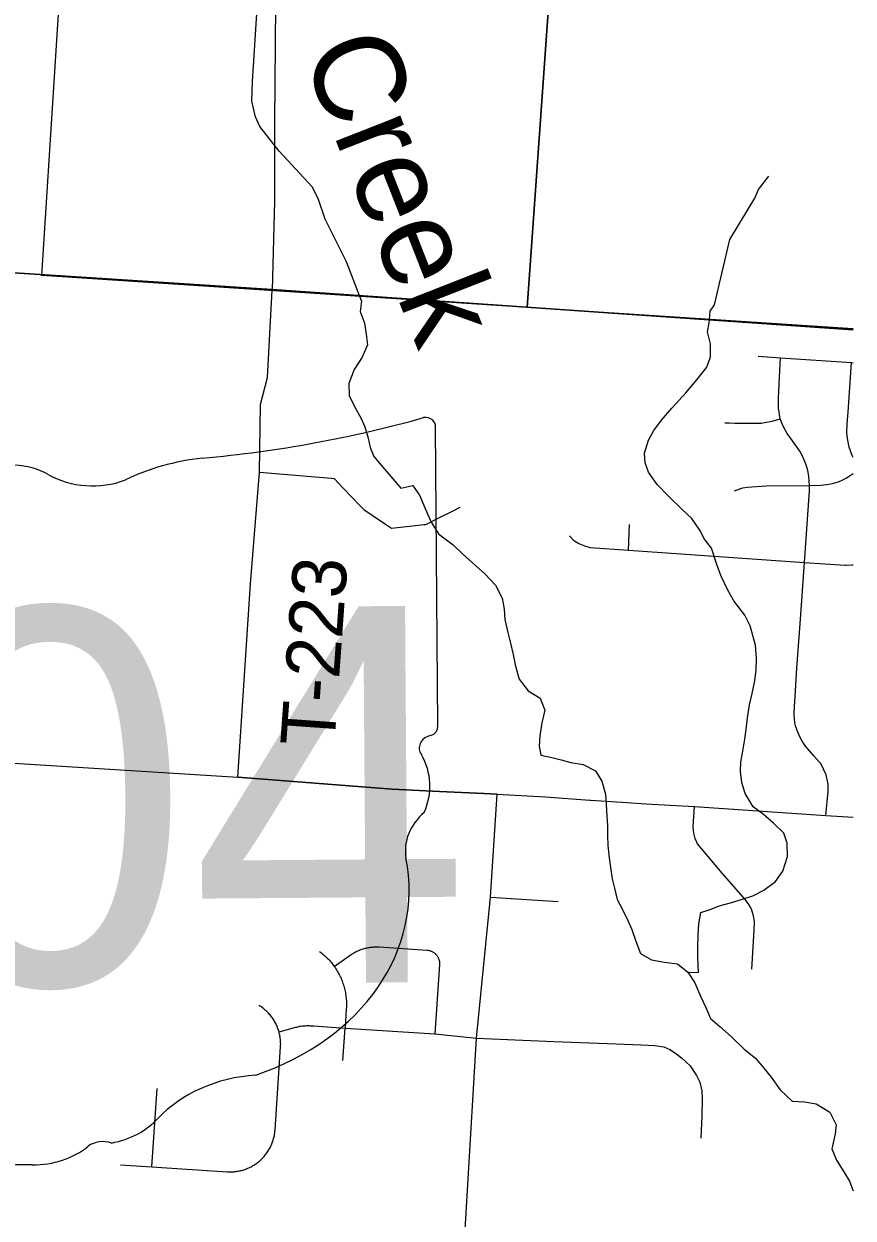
# Model space of a CAD drawing. Extents: x 114604 to 551442, y 316898 to 567001.
# Drawn here: x 280246 to 284848, y 372892 to 379519 of the extents above; entities that cross this region are included whole.
import ezdxf

# ---------------------------------------------------------------- set-up
doc = ezdxf.new("R2010")
doc.units = 0
for name, color, linetype in [('_CIVIL_CONSTRUCTION', 7, 'Continuous'), ('GE_P_Alignment_1000_Cardinal_Points', 7, 'Continuous'), ('GE_P_Alignment_500_Bearings', 7, 'Continuous'), ('GE_P_Alignment_500_Curve_Data', 7, 'Continuous'), ('GE_P_Alignment_500_Distances', 7, 'Continuous'), ('PM_P_Cells', 7, 'Continuous'), ('PM_P_Crosswalk', 7, 'Continuous'), ('PM_P_Stop_Line', 7, 'Continuous'), ('RS_Raster1', 7, 'Continuous'), ('SN_P_Signs', 7, 'Continuous')]:
    doc.layers.add(name, color=color, linetype=linetype)

msp = doc.modelspace()

# ---------------------------------------------------------------- linework, layer by layer
at = {"layer": '_CIVIL_CONSTRUCTION'}
msp.add_line((283391.7, 375211.9), (283591.9, 375198.8), dxfattribs=at)
for points in [[(278524.9, 375522.2), (278593.9, 375518.3), (278790.9, 375505.2), (279035.6, 375489), (279516.7, 375460.6), (279952, 375431.6), (281433.6, 375339.6)], [(281433.6, 375339.6), (282290.4, 375273.1), (282552.3, 375258.7), (282798, 375248.1), (282873, 375244.2)], [(282873, 375244.2), (283141.4, 375230.3), (283386.4, 375212.2), (283391.7, 375211.9)], [(283591.9, 375198.8), (283697.2, 375191.9), (283967, 375176.4), (284696.4, 375127), (284847.9, 375117.6)]]:
    msp.add_lwpolyline(points, dxfattribs=at)
at = {"layer": 'GE_P_Alignment_1000_Cardinal_Points'}
for p, q in [((283600.4, 376599.4), (283607.2, 376740.1)), ((282834.6, 374673.2), (283211.5, 374649.2)), ((282016.3, 373767.5), (282028.2, 373947.1)), ((280956.9, 373177.1), (280985.7, 373611.2))]:
    msp.add_line(p, q, dxfattribs=at)
for points in [[(281433.6, 375339.6), (281504.1, 376411.9), (281553.3, 377030.5), (281559.9, 377407.6), (281598.4, 377556.2), (281623, 378042)], [(284320.5, 377675.2), (284445.1, 377666.5), (284838.4, 377638.9), (284847.9, 377638.4)], [(284578.3, 376530.2), (284605.5, 376927.7), (284605, 376957), (284602.2, 377009), (284596.4, 377040.9), (284587.7, 377072.1), (284569.1, 377117), (284551.7, 377148.6), (284530.6, 377178.8), (284501.4, 377217.3), (284482.2, 377245.5), (284464.7, 377275.4), (284454.4, 377299.2), (284443.8, 377326.5), (284439.7, 377351.8), (284436.6, 377366.2), (284433.8, 377383.9), (284433.1, 377406.4), (284433.4, 377436.4), (284435.8, 377483.8), (284445.1, 377666.5)], [(284847.9, 377113.5), (284841.8, 377124.5), (284825.6, 377170.4), (284816, 377218), (284813.8, 377250.3), (284815.1, 377298.9), (284819.6, 377363.9), (284838.4, 377638.9)], [(284135.4, 377304.6), (284159.7, 377304.1), (284191, 377302.7), (284232.9, 377302.8), (284278.9, 377302.3), (284315.8, 377302.6), (284339.3, 377304), (284356.4, 377306.6), (284398.7, 377315.1), (284443.8, 377326.5)], [(281553.3, 377030.5), (281597.5, 377026.8), (281951.5, 376997.1), (281967.7, 376995.7), (282017.8, 376943.2), (282109.9, 376846.9), (282132.4, 376823.4), (282179.3, 376792.4), (282253.4, 376743.4), (282286.9, 376721.3), (282335.3, 376726.5), (282467.7, 376740.7), (282477.3, 376741.8), (282548.2, 376777), (282627.7, 376816.6), (282667.6, 376836.5)], [(284605, 376957), (284668.1, 376959.7), (284701.2, 376962.5), (284733.8, 376968.6), (284766.6, 376978.4), (284788, 376986.8), (284810.7, 376999.4), (284832.3, 377013.2), (284847.9, 377023.9)], [(284188.7, 376928.5), (284219.7, 376938.9), (284235.2, 376943.7), (284259.3, 376948), (284364.8, 376955.1), (284605, 376957)], [(283274.3, 376677.1), (283296.8, 376653.7), (283326.2, 376635.1), (283361.8, 376620.7), (283388, 376614.1), (283600.4, 376599.4), (284578.3, 376530.2), (284803.7, 376515.8), (284808.5, 376515.6), (284841.1, 376516.9), (284847.9, 376517.9)], [(284657.7, 375426.6), (284630.5, 375457.1), (284605.7, 375484.8), (284584.3, 375510.2), (284565.4, 375537.8), (284549.6, 375567.3), (284536.9, 375598.2), (284527.1, 375630.1), (284522, 375659.7), (284521, 375687.6), (284522.6, 375730.4), (284525.5, 375785.7), (284536.1, 375943.2), (284554.8, 376189.3), (284578.3, 376530.2)], [(284696.4, 375127), (284709.3, 375258.7), (284709.8, 375300.9), (284698.3, 375352.5), (284667.9, 375415.1), (284657.7, 375426.6)], [(282873, 375244.2), (282798, 375248.1), (282552.3, 375258.7), (282290.4, 375273.1), (281433.6, 375339.6)], [(282388.9, 368188.9), (282569.6, 370898.2), (282612.9, 371522.9), (282656.7, 372173.4), (282758.2, 373890.3), (282834.6, 374673.2), (282873, 375244.2)], [(284286, 374274.4), (284295.2, 374426.6), (284299.3, 374489.9), (284300.1, 374536.6), (284295.3, 374569.8), (284285, 374601.7), (284277.9, 374616.9), (284269.4, 374631.5), (284249.8, 374658.3), (284175.4, 374745.7), (284121.2, 374807.2), (284004.2, 374944.1), (283985, 374969.8), (283970.9, 374998), (283963.3, 375028.7), (283961, 375060.8), (283961.3, 375093.3), (283967, 375176.4)], [(281968.7, 374288.5), (282057.1, 374351.2), (282062.1, 374354.7), (282067.2, 374358), (282072.4, 374361.2), (282077.6, 374364.3), (282083, 374367.3), (282088.4, 374370.1), (282093.8, 374372.8), (282099.4, 374375.4), (282105, 374377.8), (282110.6, 374380.1), (282116.3, 374382.3), (282122.1, 374384.3), (282127.9, 374386.2), (282133.7, 374387.9), (282139.6, 374389.5), (282145.6, 374390.9), (282151.5, 374392.2), (282157.5, 374393.4), (282163.5, 374394.4), (282169.6, 374395.2), (282175.6, 374396), (282181.7, 374396.5), (282187.8, 374396.9), (282193.9, 374397.2), (282200, 374397.3), (282206.1, 374397.3), (282212.2, 374397.1), (282218.3, 374396.8), (282482.5, 374379.2), (282485.9, 374378.9), (282489.2, 374378.5), (282492.5, 374377.9), (282495.8, 374377.1), (282499.1, 374376.3), (282502.3, 374375.2), (282505.4, 374374), (282508.5, 374372.7), (282511.6, 374371.3), (282514.5, 374369.7), (282517.4, 374367.9), (282520.2, 374366.1), (282523, 374364.1), (282525.6, 374362), (282528.1, 374359.8), (282530.6, 374357.5), (282532.9, 374355.1), (282535.1, 374352.5), (282537.2, 374349.9), (282539.2, 374347.2), (282541, 374344.4), (282542.8, 374341.5), (282544.4, 374338.5), (282545.8, 374335.5), (282547.2, 374332.4), (282548.4, 374329.2), (282549.4, 374326), (282550.3, 374322.8), (282551, 374319.5), (282551.7, 374316.2), (282552.1, 374312.9), (282552.4, 374309.5), (282552.6, 374306.2), (282552.6, 374302.8), (282552.4, 374299.4), (282526.8, 373914)], [(281886.5, 374371.9), (281892.4, 374367.5), (281898.2, 374363), (281903.9, 374358.4), (281909.5, 374353.6), (281915, 374348.8), (281920.4, 374343.8), (281925.7, 374338.7), (281931, 374333.5), (281936.1, 374328.2), (281941.1, 374322.9), (281946, 374317.4), (281950.7, 374311.8), (281955.4, 374306.1), (281959.9, 374300.3), (281964.4, 374294.5), (281968.7, 374288.5), (281973, 374282.3), (281977.2, 374276), (281981.2, 374269.6), (281985.2, 374263.2), (281988.9, 374256.6), (281992.6, 374250), (281996.1, 374243.3), (281999.5, 374236.5), (282002.7, 374229.7), (282005.8, 374222.8), (282008.7, 374215.8), (282011.5, 374208.8), (282014.2, 374201.7), (282016.7, 374194.6), (282019, 374187.4), (282021.2, 374180.2), (282023.3, 374172.9), (282025.2, 374165.6), (282026.9, 374158.2), (282028.5, 374150.9), (282030, 374143.4), (282031.3, 374136), (282032.4, 374128.5), (282033.4, 374121), (282034.2, 374113.5), (282034.9, 374106), (282035.4, 374098.4), (282035.8, 374090.9), (282036, 374083.3), (282036, 374075.8), (282035.9, 374068.2), (282035.6, 374060.7), (282035.2, 374053.1), (282028.2, 373947.1)], [(280782.2, 373188.7), (280956.9, 373177.1), (281373.9, 373149.4), (281380.1, 373149.1), (281386.3, 373148.9), (281392.6, 373148.9), (281398.8, 373149), (281405, 373149.3), (281411.2, 373149.7), (281417.5, 373150.3), (281423.6, 373151.1), (281429.8, 373152), (281435.9, 373153), (281442.1, 373154.2), (281448.1, 373155.6), (281454.2, 373157.1), (281460.2, 373158.8), (281466.2, 373160.6), (281472.1, 373162.6), (281477.9, 373164.7), (281483.8, 373166.9), (281489.5, 373169.3), (281495.2, 373171.9), (281500.8, 373174.5), (281506.4, 373177.4), (281511.9, 373180.3), (281517.3, 373183.4), (281522.6, 373186.6), (281527.9, 373190), (281533, 373193.5), (281538.1, 373197.1), (281543.1, 373200.9), (281548, 373204.7), (281552.8, 373208.7), (281557.5, 373212.8), (281562, 373217), (281566.5, 373221.4), (281570.9, 373225.8), (281575.2, 373230.4), (281579.3, 373235), (281583.3, 373239.8), (281587.2, 373244.7), (281591, 373249.6), (281594.7, 373254.7), (281598.2, 373259.8), (281601.6, 373265), (281604.9, 373270.3), (281608, 373275.7), (281611, 373281.2), (281613.9, 373286.7), (281616.6, 373292.3), (281619.2, 373298), (281621.6, 373303.7), (281623.9, 373309.5), (281626.1, 373315.4), (281628.1, 373321.3), (281630, 373327.2), (281631.7, 373333.2), (281633.2, 373339.2), (281634.7, 373345.3), (281635.9, 373351.4), (281637, 373357.6), (281638, 373363.7), (281638.8, 373369.9), (281639.4, 373376.1), (281639.9, 373382.3), (281670.4, 373841.8), (281670.7, 373847.8), (281670.9, 373853.8), (281671, 373859.9), (281670.8, 373865.9), (281670.6, 373871.9), (281670.2, 373877.9), (281669.6, 373884), (281669, 373889.9), (281668.1, 373895.9), (281667.1, 373901.9), (281666, 373907.8), (281664.8, 373913.7), (281663.3, 373919.6), (281661.8, 373925.4), (281660, 373931.4), (281658.1, 373937.5), (281656, 373943.4), (281653.8, 373949.3), (281651.4, 373955.2), (281648.9, 373961), (281646.3, 373966.7), (281643.5, 373972.3), (281640.5, 373977.9), (281637.4, 373983.4), (281634.2, 373988.8), (281630.8, 373994.2), (281627.3, 373999.4), (281623.7, 374004.6), (281620, 374009.7), (281616.1, 374014.6), (281612.1, 374019.5), (281607.9, 374024.3), (281603.7, 374029), (281599.3, 374033.5), (281594.9, 374038), (281590.3, 374042.3), (281585.6, 374046.5), (281580.8, 374050.6), (281575.9, 374054.6), (281570.9, 374058.4), (281565.8, 374062.1), (281560.6, 374065.7), (281555.3, 374069.2), (281549.9, 374072.5)], [(281661.8, 373925.4), (281754.3, 373951.1), (281760.2, 373952.7), (281766, 373954.1), (281771.9, 373955.4), (281777.8, 373956.5), (281783.8, 373957.5), (281789.8, 373958.3), (281795.8, 373959), (281801.8, 373959.5), (281807.8, 373959.9), (281813.8, 373960.2), (281819.8, 373960.3), (281825.9, 373960.3), (281831.9, 373960.1), (281837.9, 373959.7), (281853.6, 373958.7), (282028.2, 373947.1), (282526.8, 373914), (282758.2, 373890.3)], [(282758.2, 373890.3), (283186.5, 373872.9), (283533.4, 373858.7), (283671.3, 373853), (283747.7, 373849.3), (283796.9, 373842), (283831.6, 373828.6), (283861.8, 373807.4), (283895.6, 373780.8), (283943.4, 373736.6), (283979.3, 373684.1), (283996.7, 373646.3), (284008.9, 373599.4), (284009.9, 373553.6), (284007.6, 373459.1), (284002.6, 373336.7)]]:
    msp.add_lwpolyline(points, dxfattribs=at)
at = {"layer": 'GE_P_Alignment_500_Bearings'}
msp.add_lwpolyline([(281641.8, 379624.9), (281635.9, 378973), (281637.1, 378536.2), (281623, 378042)], dxfattribs=at)
at = {"layer": 'GE_P_Alignment_500_Curve_Data'}
for p, q in [((282542.3, 375623.2), (282530.3, 377281.5)), ((282541.8, 375623.6), (282542.3, 375623.2))]:
    msp.add_line(p, q, dxfattribs=at)
for centre, major_axis, ratio, start_param, end_param in [((280639.8, 381511.3), (5536.7, 40.1), 0.800001, 4.814394, 5.042369), ((282472.3, 377288), (58.1, 0.4), 0.8, 6.141152, 7.989035), ((281384.4, 376226.4), (1113.9, 8.1), 0.8, 1.699011, 2.107814), ((280178.5, 376788.1), (351.9, 2.6), 0.8, 0.950623, 2.079405), ((280629, 377293.9), (423.3, 3.1), 0.8, 4.081561, 5.145723), ((282480.4, 375616.4), (62.2, 0.5), 0.8, 5.05454, 6.418171), ((282529.8, 375501.4), (89.9, 0.7), 0.8, 1.883978, 3.671073), ((281959.1, 375287.6), (539.9, 3.9), 0.8, 5.934695, 6.695948), ((282755.6, 374930.7), (392.8, 2.8), 0.8, 2.387724, 3.262537), ((280999.3, 374707), (1384.8, 10), 0.8, 5.101753, 6.440018), ((281595, 373081.4), (758.4, 5.5), 0.8, 1.647645, 2.488434), ((280629.9, 373657.1), (447.4, 3.2), 0.8, 4.937069, 5.64225), ((280299, 373526), (422.9, 3.1), 0.8, 4.691044, 5.507374), ((280683.8, 373221.7), (119.1, 0.9), 0.8, 1.147584, 2.315152), ((280247.2, 372666.9), (652.3, 4.7), 0.8, 1.495662, 1.94098)]:
    msp.add_ellipse(centre, major_axis=major_axis, ratio=ratio, start_param=start_param, end_param=end_param, dxfattribs=at)
at = {"layer": 'GE_P_Alignment_500_Distances'}
for points in [[(284847.9, 377821.7), (281621.8, 378044.8), (279102.2, 378207.7), (278804.6, 378225.2), (278340.8, 378257), (277763, 378292.8), (276218.4, 378366.3), (273145.9, 378586.1), (271996.3, 378659.4), (271119.6, 378693.7), (270922.8, 378709.3), (269785.6, 378799.4), (269114, 378818), (267082, 378947.2), (267247.3, 381600.8)], [(259158.7, 379430.3), (264549.9, 379101.6), (267082, 378947.2), (269114, 378818), (269785.6, 378799.4), (270922.8, 378709.3), (271119.6, 378693.7), (271996.3, 378659.4), (273145.9, 378586.1), (276218.4, 378366.3), (277763, 378292.8), (278340.8, 378257), (278804.6, 378225.2), (279102.2, 378207.7), (281621.8, 378044.8), (284847.9, 377821.7)]]:
    msp.add_lwpolyline(points, dxfattribs=at)
at = {"layer": 'PM_P_Cells'}
for points in [[(282119.9, 377982.7), (282037.2, 378197.6), (281918, 378435.6), (281879.4, 378549.7), (281845.1, 378613.7), (281662.1, 378813.3), (281555.4, 378949.1), (281531.2, 379003.2), (281510.7, 379089.3), (281514.2, 379199.5), (281541.9, 379632.8)], [(284048.9, 377857.7), (284054.2, 377925), (284078.1, 377959.2), (284164.2, 378322.6), (284265.3, 378491.5), (284302.9, 378551.9), (284322.7, 378600.1), (284380.3, 378674.5)], [(282119.9, 377982.7), (282112.2, 377922.3), (282136, 377858.1), (282145.7, 377797.9), (282153.5, 377737.7), (282123.3, 377669.7), (282079, 377601.6), (282048.7, 377523.5), (282050.5, 377457.4), (282084.3, 377389.1), (282116.1, 377332.9), (282137.9, 377282.7), (282155.7, 377220.5), (282167.5, 377168.3), (282187.3, 377118.2), (282237.1, 377059.9), (282282.9, 377007.6), (282338.7, 376943.3), (282404.8, 376957.1), (282442.6, 376900.8), (282472.3, 376830.6), (282506.1, 376754.3), (282547.8, 376690), (282627.6, 376627.6), (282679.4, 376577.4), (282805.1, 376464.7), (282862.8, 376404.4), (282900.6, 376332.1), (282910.4, 376271.9), (282914.2, 376213.8), (282931.9, 376141.6), (282943.7, 376089.4), (282961.5, 376019.2), (282973.3, 375955), (282995, 375882.8), (283044.8, 375818.5), (283110.7, 375778.2), (283136.4, 375709.9), (283120.2, 375639.8), (283109.9, 375567.7), (283105.7, 375511.6), (283115.5, 375461.4), (283175.5, 375447.2), (283227.4, 375435), (283281.4, 375420.8), (283349.4, 375408.6), (283417.3, 375374.3), (283453.1, 375316.1), (283472.8, 375243.8), (283476.6, 375189.7), (283480.4, 375121.5), (283484.2, 375071.4), (283484, 375015.3), (283485.8, 374959.2), (283493.5, 374891), (283501.4, 374836.8), (283511.1, 374774.7), (283523, 374722.5), (283538.7, 374660.3), (283568.5, 374604.1), (283598.3, 374543.9), (283620.2, 374493.7), (283641.9, 374429.5), (283667.7, 374361.3), (283729.6, 374325), (283801.5, 374312.7), (283873.5, 374302.5), (283931.3, 374256.2), (283969.1, 374198), (284000.9, 374123.7), (284030.7, 374061.5), (284056.4, 373999.3), (284108.3, 373955), (284172.1, 373898.7), (284243.9, 373830.3), (284305.7, 373780), (284351.5, 373723.7), (284393.3, 373673.5), (284443.1, 373603.2), (284508.9, 373540.9), (284578.9, 373536.6), (284642.8, 373526.4), (284718.7, 373480.1), (284754.4, 373409.8), (284748.2, 373359.7), (284730, 373277.6), (284755.7, 373213.4), (284795.5, 373149.1), (284827.3, 373096.9), (284847.9, 373044)], [(283931.3, 374256.2), (283989.4, 374256), (283985.6, 374340.2), (283985.8, 374396.3), (283988.1, 374462.5), (283992.3, 374524.6), (284002.5, 374588.7), (284054.6, 374604.6), (284104.7, 374624.5), (284166.7, 374642.3), (284234.8, 374662.2), (284290.9, 374680), (284353, 374711.9), (284417.2, 374759.8), (284457.4, 374817.8), (284483.7, 374897.9), (284481.9, 374972.1), (284464.1, 375028.2), (284406.3, 375084.6), (284348.5, 375132.9), (284292.6, 375175.1), (284248.9, 375247.4), (284231.1, 375309.6), (284223.3, 375369.8), (284225.5, 375423.9), (284235.7, 375484), (284246, 375550.1), (284254.2, 375604.2), (284262.4, 375668.3), (284272.6, 375740.4), (284286.8, 375802.5), (284303.1, 375872.7), (284309.3, 375934.8), (284311.6, 375996.9), (284305.8, 376071.1), (284292, 376125.3), (284276.2, 376179.4), (284246.4, 376237.7), (284186.7, 376318), (284152.9, 376376.3), (284113.2, 376458.6), (284091.4, 376518.8), (284061.7, 376609.1), (284023.9, 376659.3), (283998.1, 376709.5), (283952.3, 376773.8), (283898.4, 376824.1), (283824.7, 376896.5), (283760.9, 376962.8), (283713.2, 377031.2), (283693.3, 377083.3), (283689.5, 377137.5), (283711.8, 377209.6), (283742, 377261.6), (283784.2, 377319.6), (283842.4, 377385.6), (283918.7, 377471.5), (283981, 377543.5), (284035.2, 377613.5), (284055.5, 377671.6), (284055.7, 377743.7), (284040, 377809.9), (284048.9, 377857.7)]]:
    msp.add_lwpolyline(points, dxfattribs=at)
at = {"layer": 'RS_Raster1'}
for points in [[(284847.9, 377821.7), (281621.8, 378044.8), (279102.2, 378207.7), (278804.6, 378225.2), (278340.8, 378257), (277763, 378292.8), (276218.4, 378366.3), (273145.9, 378586.1), (271996.3, 378659.4), (271119.6, 378693.7), (270922.8, 378709.3), (269785.6, 378799.4), (269114, 378818), (267082, 378947.2), (267247.3, 381600.8)], [(259158.7, 379430.3), (264549.9, 379101.6), (267082, 378947.2), (269114, 378818), (269785.6, 378799.4), (270922.8, 378709.3), (271119.6, 378693.7), (271996.3, 378659.4), (273145.9, 378586.1), (276218.4, 378366.3), (277763, 378292.8), (278340.8, 378257), (278804.6, 378225.2), (279102.2, 378207.7), (281621.8, 378044.8), (284847.9, 377821.7)]]:
    msp.add_lwpolyline(points, dxfattribs=at)
at = {"layer": 'SN_P_Signs'}
msp.add_lwpolyline([(280681.8, 383405.6), (283414.6, 383231), (283039.5, 377945.6), (280345.2, 378121.8)], close=True, dxfattribs=at)
msp.add_lwpolyline([(284847.9, 377827.5), (283039.5, 377945.6), (283414.6, 383231), (284847.9, 383139.4)], dxfattribs=at)

# ---------------------------------------------------------------- texts
at = {"layer": 'GE_P_Alignment_500_Curve_Data'}
msp.add_text('204', height=2088.44, rotation=0.41546, dxfattribs=at).set_placement((278068.7, 374169.4))
at = {"layer": 'PM_P_Crosswalk'}
msp.add_text('T-223', height=300.02, rotation=85.90921, dxfattribs=at).set_placement((281967.9, 375502.7))
at = {"layer": 'PM_P_Stop_Line'}
msp.add_text('Creek', height=500.18, rotation=291.40667, dxfattribs=at).set_placement((281784.4, 379361.8))

doc.saveas('drawing.dxf')
